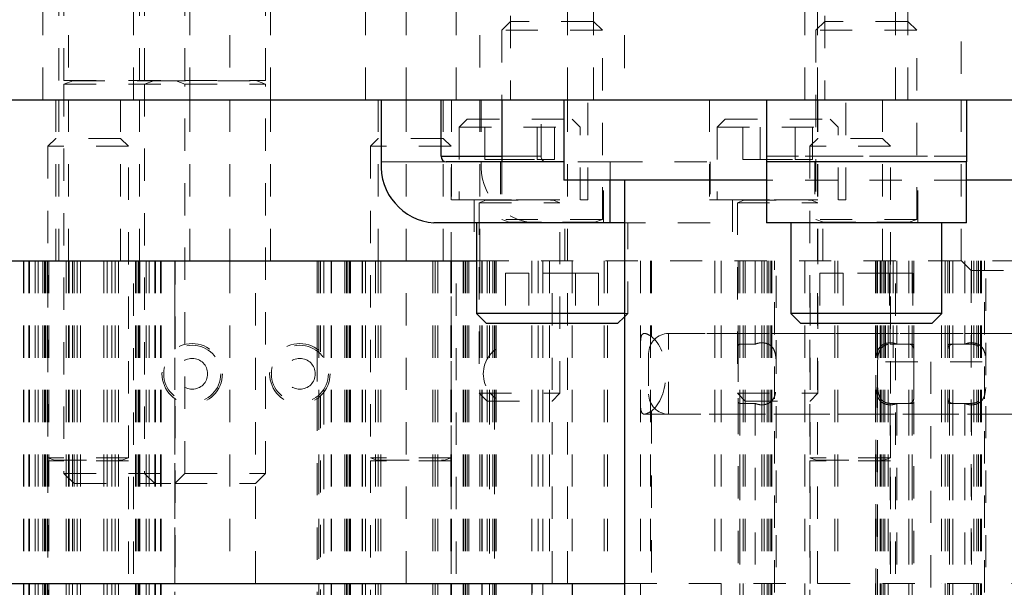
# Model space of a CAD drawing. Header units: inches. Extents: x 1802 to 2468, y -208 to -72.
# Tile 443 of 595: x 2186.51 to 2189.56, y -113.41 to -111.65. Entities that reach past the tile are written whole.
import ezdxf

# ---------------------------------------------------------------- set-up
doc = ezdxf.new("R2010")
doc.units = ezdxf.units.IN
doc.header["$LTSCALE"] = 0.5
doc.header["$MEASUREMENT"] = 0
doc.linetypes.add('HIDDEN', pattern=[0.225, 0.15, -0.075])
for name, color, linetype in [('DST-M-S', 53, 'Continuous'), ('PAD-M-S', 135, 'Continuous'), ('PBU-M-S', 8, 'Continuous'), ('PUN-M-S', 8, 'Continuous'), ('SVF-M-S', 8, 'Continuous')]:
    doc.layers.add(name, color=color, linetype=linetype)

msp = doc.modelspace()

# ---------------------------------------------------------------- linework, layer by layer
at = {"layer": 'DST-M-S', "linetype": 'HIDDEN', "lineweight": 18}
for p, q in [((2186.65682, -109.90203), (2186.65682, -111.90203)), ((2187.15682, -109.90203), (2187.15682, -111.90203)), ((2187.70372, -111.90203), (2187.70372, -109.90203)), ((2187.93182, -109.90203), (2187.93182, -111.90203)), ((2188.20372, -111.90203), (2188.20372, -109.90203)), ((2188.38027, -109.90203), (2188.38027, -111.90203)), ((2188.97872, -111.90203), (2188.97872, -109.90203)), ((2186.62727, -110.34203), (2186.62727, -111.90203)), ((2186.87727, -110.34203), (2186.87727, -111.90203)), ((2187.03327, -111.90203), (2187.03327, -110.34203)), ((2187.28327, -111.90203), (2187.28327, -110.34203)), ((2188.38027, -110.5039), (2188.38027, -111.90203)), ((2188.02749, -110.84203), (2188.02749, -111.90203)), ((2188.28449, -111.90203), (2188.28449, -110.84203)), ((2189.00177, -110.84203), (2189.00177, -111.90203)), ((2189.25877, -111.90203), (2189.25877, -110.84203)), ((2189.42402, -111.32203), (2189.42402, -111.90203)), ((2186.57714, -111.40203), (2186.57714, -111.90203)), ((2186.85839, -111.90203), (2186.85839, -111.40203)), ((2187.57714, -111.40203), (2187.57714, -111.90203)), ((2187.85839, -111.90203), (2187.85839, -111.40203)), ((2188.93964, -111.40203), (2188.93964, -111.90203)), ((2189.22089, -111.90203), (2189.22089, -111.40203)), ((2188.02749, -111.65903), (2187.99974, -111.68678)), ((2188.31224, -111.68678), (2187.99974, -111.68678)), ((2187.99974, -111.68678), (2187.99974, -111.90203)), ((2188.28449, -111.65903), (2188.02749, -111.65903)), ((2188.31224, -111.68678), (2188.28449, -111.65903)), ((2188.31224, -112.27354), (2188.31224, -111.68678)), ((2189.00177, -111.65903), (2188.97402, -111.68678)), ((2189.28652, -111.68678), (2188.97402, -111.68678)), ((2188.97402, -111.68678), (2188.97402, -112.27354)), ((2189.25877, -111.65903), (2189.00177, -111.65903)), ((2189.28652, -111.68678), (2189.25877, -111.65903)), ((2189.28652, -112.27354), (2189.28652, -111.68678)), ((2187.936, -111.90203), (2187.936, -112.09503)), ((2188.12219, -112.07753), (2188.12219, -111.90203)), ((2188.12219, -112.07753), (2187.81219, -112.07753)), ((2187.99974, -112.07753), (2188.12219, -112.07753)), ((2188.82027, -112.07753), (2189.44027, -112.07753)), ((2189.44027, -112.07753), (2188.82027, -112.07753)), ((2187.626, -112.09503), (2187.82735, -112.09503)), ((2187.82735, -112.09503), (2187.626, -112.09503)), ((2187.99649, -112.09503), (2187.99649, -112.28403)), ((2187.99974, -112.09503), (2187.99974, -112.27354)), ((2188.33589, -112.09503), (2188.19277, -112.09503)), ((2188.31549, -112.28403), (2188.31549, -112.09503)), ((2188.33589, -112.15203), (2188.33589, -112.09503)), ((2188.33589, -112.09503), (2188.64589, -112.09503)), ((2188.64589, -112.09503), (2188.64589, -112.28403)), ((2188.82027, -112.09503), (2189.44027, -112.09503)), ((2188.97077, -112.09503), (2188.97077, -112.28403)), ((2189.28977, -112.28403), (2189.28977, -112.09503)), ((2189.44027, -112.15203), (2188.82027, -112.15203)), ((2188.31224, -112.27354), (2187.99974, -112.27354)), ((2187.99974, -112.27354), (2188.02329, -112.28211)), ((2188.31224, -112.28364), (2187.99974, -112.28364)), ((2187.99974, -112.28364), (2187.99974, -112.28403)), ((2188.02329, -112.28211), (2188.28687, -112.28211)), ((2188.28868, -112.28211), (2188.0251, -112.28211)), ((2188.28868, -112.28211), (2188.31224, -112.27354)), ((2188.31224, -112.28403), (2188.31224, -112.28364)), ((2188.64589, -112.28403), (2188.38027, -112.28403)), ((2188.39036, -112.56528), (2188.39036, -112.28403)), ((2189.28652, -112.27354), (2188.97402, -112.27354)), ((2188.97402, -112.27354), (2188.99757, -112.28211)), ((2189.28652, -112.28364), (2188.97402, -112.28364)), ((2188.97402, -112.28364), (2188.97402, -112.28403)), ((2188.99757, -112.28211), (2189.26115, -112.28211)), ((2189.26296, -112.28211), (2188.99938, -112.28211)), ((2189.26296, -112.28211), (2189.28652, -112.27354)), ((2189.28652, -112.28403), (2189.28652, -112.28364)), ((2188.08382, -112.44028), (2188.01165, -112.44028)), ((2188.01165, -112.44028), (2188.01165, -112.59653)), ((2188.08382, -112.44028), (2188.08382, -112.59653)), ((2188.22816, -112.44028), (2188.08382, -112.44028)), ((2188.22816, -112.44028), (2188.22816, -112.59653)), ((2188.30033, -112.44028), (2188.22816, -112.44028)), ((2188.30033, -112.44028), (2188.30033, -112.59653)), ((2189.0581, -112.44028), (2188.98593, -112.44028)), ((2188.98593, -112.44028), (2188.98593, -112.59653)), ((2189.0581, -112.44028), (2189.0581, -112.59653)), ((2189.20244, -112.44028), (2189.0581, -112.44028)), ((2189.20244, -112.44028), (2189.20244, -112.59653)), ((2189.2746, -112.44028), (2189.20244, -112.44028)), ((2189.2746, -112.44028), (2189.2746, -112.59653)), ((2188.39036, -112.56528), (2188.38027, -112.56528)), ((2188.38027, -112.57538), (2188.39036, -112.56528))]:
    msp.add_line(p, q, dxfattribs=at)
at = {"layer": 'DST-M-S', "linetype": 'Continuous', "lineweight": 25}
for p, q in [((2184.90027, -111.90203), (2192.88027, -111.90203)), ((2187.626, -111.90203), (2187.626, -112.09503)), ((2187.81219, -112.07753), (2187.81219, -111.90203)), ((2187.99974, -111.90203), (2187.99974, -112.09503)), ((2188.19277, -111.90203), (2188.19277, -112.15203)), ((2188.82027, -111.90203), (2188.82027, -112.09503)), ((2189.44027, -111.90203), (2189.44027, -112.09503)), ((2187.81219, -112.07753), (2187.99974, -112.07753)), ((2188.19277, -112.09503), (2187.82735, -112.09503)), ((2188.82027, -112.09503), (2188.82027, -112.28403)), ((2189.44027, -112.09503), (2188.82027, -112.09503)), ((2189.44027, -112.28403), (2189.44027, -112.09503)), ((2188.82027, -112.15203), (2188.19277, -112.15203)), ((2188.33589, -112.28403), (2188.33589, -112.15203)), ((2188.38027, -112.15203), (2188.38027, -117.64859)), ((2190.06777, -112.15203), (2189.44027, -112.15203)), ((2188.33589, -112.28403), (2187.78968, -112.28403)), ((2187.92161, -112.28403), (2187.92161, -112.56528)), ((2188.38027, -112.28403), (2188.33589, -112.28403)), ((2189.44027, -112.28403), (2188.82027, -112.28403)), ((2188.89589, -112.28403), (2188.89589, -112.56528)), ((2189.36464, -112.56528), (2189.36464, -112.28403)), ((2187.92161, -112.56528), (2187.95286, -112.59653)), ((2188.38027, -112.56528), (2187.92161, -112.56528)), ((2188.89589, -112.56528), (2188.92714, -112.59653)), ((2189.36464, -112.56528), (2188.89589, -112.56528)), ((2189.33339, -112.59653), (2189.36464, -112.56528)), ((2188.35911, -112.59653), (2187.95286, -112.59653)), ((2188.35911, -112.59653), (2188.38027, -112.57538)), ((2189.33339, -112.59653), (2188.92714, -112.59653))]:
    msp.add_line(p, q, dxfattribs=at)
for centre, radius in [((2187.82861, -112.07863), 0.01645), ((2187.80332, -112.10685), 0.17771)]:
    msp.add_arc(centre, radius, 176.18874, 265.59805, dxfattribs=at)
at = {"layer": 'DST-M-S', "linetype": 'HIDDEN', "lineweight": 18}
for centre, radius, start, end in [((2188.13861, -112.07863), 0.01645, 176.18874, 265.59805), ((2188.11332, -112.10685), 0.17771, 176.18874, 265.59805), ((2188.02302, -112.28285), 0.000787, 270, 70), ((2188.28895, -112.28285), 0.000787, 110, 270), ((2188.9973, -112.28285), 0.000787, 270, 70), ((2189.26323, -112.28285), 0.000787, 110, 270)]:
    msp.add_arc(centre, radius, start, end, dxfattribs=at)
at = {"layer": 'PAD-M-S', "linetype": 'Continuous', "lineweight": 25}
for p, q in [((2180.33892, -112.40203), (2187.92161, -112.40203)), ((2179.88027, -113.40203), (2188.38027, -113.40203)), ((2188.09277, -113.40203), (2188.09277, -113.43236)), ((2188.21777, -113.40203), (2188.21777, -114.15203))]:
    msp.add_line(p, q, dxfattribs=at)
at = {"layer": 'PAD-M-S', "linetype": 'HIDDEN', "lineweight": 18}
for p, q in [((2186.51818, -112.40203), (2186.51818, -114.15203)), ((2186.51818, -112.40203), (2186.51818, -114.15203)), ((2186.51818, -112.40203), (2186.51818, -114.15203)), ((2186.51818, -112.40203), (2186.51818, -114.15203)), ((2186.53599, -112.40203), (2186.53599, -114.15203)), ((2186.53599, -112.40203), (2186.53599, -114.15203)), ((2186.53599, -112.40203), (2186.53599, -114.15203)), ((2186.53599, -112.40203), (2186.53599, -114.15203)), ((2186.55358, -112.40203), (2186.55358, -114.15203)), ((2186.55358, -112.40203), (2186.55358, -114.15203)), ((2186.55358, -112.40203), (2186.55358, -114.15203)), ((2186.55358, -112.40203), (2186.55358, -114.15203)), ((2186.57727, -112.40203), (2186.57727, -113.77203)), ((2186.58316, -112.40203), (2186.58316, -114.15203)), ((2186.58316, -112.40203), (2186.58316, -114.15203)), ((2186.58316, -112.40203), (2186.58316, -114.15203)), ((2186.58316, -112.40203), (2186.58316, -114.15203)), ((2186.58666, -112.40203), (2186.58666, -114.15203)), ((2186.58666, -112.40203), (2186.58666, -114.15203)), ((2186.58666, -112.40203), (2186.58666, -114.15203)), ((2186.58666, -112.40203), (2186.58666, -114.15203)), ((2186.59164, -112.40203), (2186.59164, -114.15203)), ((2186.59164, -112.40203), (2186.59164, -114.15203)), ((2186.59164, -112.40203), (2186.59164, -114.15203)), ((2186.59164, -112.40203), (2186.59164, -114.15203)), ((2186.65682, -112.40203), (2186.65682, -113.40203)), ((2186.65916, -112.40203), (2186.65916, -114.15203)), ((2186.65916, -112.40203), (2186.65916, -114.15203)), ((2186.65916, -112.40203), (2186.65916, -114.15203)), ((2186.65916, -112.40203), (2186.65916, -114.15203)), ((2186.66916, -112.40203), (2186.66916, -114.15203)), ((2186.67402, -112.40203), (2186.67402, -113.40203)), ((2186.69416, -112.40203), (2186.69416, -114.15203)), ((2186.69416, -112.40203), (2186.69416, -114.15203)), ((2186.69416, -112.40203), (2186.69416, -114.15203)), ((2186.69416, -112.40203), (2186.69416, -114.15203)), ((2186.76637, -112.40203), (2186.76637, -114.15203)), ((2186.76637, -112.40203), (2186.76637, -114.15203)), ((2186.76637, -112.40203), (2186.76637, -114.15203)), ((2186.76637, -112.40203), (2186.76637, -114.15203)), ((2186.79137, -112.40203), (2186.79137, -114.15203)), ((2186.80137, -112.40203), (2186.80137, -114.15203)), ((2186.80137, -112.40203), (2186.80137, -114.15203)), ((2186.80137, -112.40203), (2186.80137, -114.15203)), ((2186.80137, -112.40203), (2186.80137, -114.15203)), ((2186.85827, -113.77203), (2186.85827, -112.40203)), ((2186.86889, -112.40203), (2186.86889, -114.15203)), ((2186.86889, -112.40203), (2186.86889, -114.15203)), ((2186.86889, -112.40203), (2186.86889, -114.15203)), ((2186.86889, -112.40203), (2186.86889, -114.15203)), ((2186.87387, -112.40203), (2186.87387, -114.15203)), ((2186.87387, -112.40203), (2186.87387, -114.15203)), ((2186.87387, -112.40203), (2186.87387, -114.15203)), ((2186.87387, -112.40203), (2186.87387, -114.15203)), ((2186.87738, -112.40203), (2186.87738, -114.15203)), ((2186.87738, -112.40203), (2186.87738, -114.15203)), ((2186.87738, -112.40203), (2186.87738, -114.15203)), ((2186.87738, -112.40203), (2186.87738, -114.15203)), ((2186.90695, -112.40203), (2186.90695, -114.15203)), ((2186.90695, -112.40203), (2186.90695, -114.15203)), ((2186.90695, -112.40203), (2186.90695, -114.15203)), ((2186.90695, -112.40203), (2186.90695, -114.15203)), ((2186.92402, -112.40203), (2186.92402, -113.40203)), ((2186.92454, -112.40203), (2186.92454, -114.15203)), ((2186.92454, -112.40203), (2186.92454, -114.15203)), ((2186.92454, -112.40203), (2186.92454, -114.15203)), ((2186.92454, -112.40203), (2186.92454, -114.15203)), ((2186.94235, -112.40203), (2186.94235, -114.15203)), ((2186.94235, -112.40203), (2186.94235, -114.15203)), ((2186.94235, -112.40203), (2186.94235, -114.15203)), ((2186.94235, -112.40203), (2186.94235, -114.15203)), ((2186.98652, -113.40203), (2186.98652, -112.40203)), ((2186.98773, -112.67459), (2186.98773, -112.40203)), ((2187.15682, -112.40203), (2187.15682, -113.40203)), ((2187.23652, -113.40203), (2187.23652, -112.40203)), ((2187.4281, -112.40203), (2187.4281, -112.6754)), ((2187.43241, -112.40203), (2187.43241, -112.67862)), ((2187.43264, -112.40203), (2187.43264, -112.6788)), ((2187.4381, -112.40203), (2187.4381, -112.68353)), ((2187.4381, -112.40203), (2187.4381, -112.68353)), ((2187.47261, -112.40203), (2187.47261, -114.15203)), ((2187.47261, -112.40203), (2187.47261, -114.15203)), ((2187.5181, -112.40203), (2187.5181, -114.15203)), ((2187.5231, -112.40203), (2187.5231, -114.15203)), ((2187.53058, -112.40203), (2187.53058, -114.15203)), ((2187.53058, -112.40203), (2187.53058, -114.15203)), ((2187.5669, -112.40203), (2187.5669, -114.15203)), ((2187.5669, -112.40203), (2187.5669, -114.15203)), ((2187.57727, -112.40203), (2187.57727, -113.77203)), ((2187.60864, -112.40203), (2187.60864, -114.15203)), ((2187.60864, -112.40203), (2187.60864, -114.15203)), ((2187.62476, -112.40203), (2187.62476, -114.15203)), ((2187.62476, -112.40203), (2187.62476, -114.15203)), ((2187.70372, -113.40203), (2187.70372, -112.40203)), ((2187.78578, -112.40203), (2187.78578, -114.15203)), ((2187.78578, -112.40203), (2187.78578, -114.15203)), ((2187.80189, -112.40203), (2187.80189, -114.15203)), ((2187.80189, -112.40203), (2187.80189, -114.15203)), ((2187.84364, -112.40203), (2187.84364, -114.15203)), ((2187.84364, -112.40203), (2187.84364, -114.15203)), ((2187.85827, -113.77203), (2187.85827, -112.40203)), ((2187.87995, -112.40203), (2187.87995, -114.15203)), ((2187.87995, -112.40203), (2187.87995, -114.15203)), ((2187.88743, -112.40203), (2187.88743, -114.15203)), ((2187.89243, -112.40203), (2187.89243, -114.15203)), ((2187.92161, -112.40203), (2190.33892, -112.40203)), ((2187.93182, -112.40203), (2187.93182, -113.40203)), ((2187.93792, -112.40203), (2187.93792, -114.15203)), ((2187.93792, -112.40203), (2187.93792, -114.15203)), ((2187.95477, -112.40203), (2187.95477, -113.40203)), ((2187.97243, -112.40203), (2187.97243, -114.15203)), ((2187.97243, -112.40203), (2187.97243, -114.15203)), ((2187.97789, -112.40203), (2187.97789, -114.15203)), ((2187.97812, -112.40203), (2187.97812, -114.15203)), ((2187.98243, -112.40203), (2187.98243, -114.15203)), ((2188.09277, -112.40203), (2188.09277, -114.15203)), ((2188.09277, -112.40203), (2188.09277, -113.40203)), ((2188.11277, -112.40203), (2188.11277, -113.40203)), ((2188.11277, -112.40203), (2188.11277, -113.40203)), ((2188.12777, -112.40203), (2188.12777, -114.15203)), ((2188.12777, -112.40203), (2188.12777, -114.15203)), ((2188.14777, -112.40203), (2188.14777, -113.40203)), ((2188.14777, -112.40203), (2188.14777, -113.40203)), ((2188.15577, -113.40203), (2188.15577, -112.40203)), ((2188.20372, -113.40203), (2188.20372, -112.40203)), ((2188.21777, -112.40203), (2188.21777, -113.40203)), ((2188.31727, -112.40203), (2188.31727, -113.40203)), ((2188.32727, -112.40203), (2188.32727, -113.40203)), ((2188.32727, -112.40203), (2188.32727, -113.40203)), ((2188.43027, -112.40203), (2188.43027, -113.40203)), ((2188.46108, -112.40203), (2188.46108, -113.40203)), ((2188.46376, -112.40203), (2188.46376, -112.63636)), ((2188.66027, -112.40203), (2188.66027, -113.40203)), ((2188.68027, -112.40203), (2188.68027, -114.15203)), ((2188.7331, -112.40203), (2188.7331, -112.66516)), ((2188.7381, -112.40203), (2188.7381, -112.66027)), ((2188.7381, -112.40203), (2188.7381, -114.15203)), ((2188.75477, -112.40203), (2188.75477, -113.40203)), ((2188.78536, -112.40203), (2188.78536, -112.66027)), ((2188.8231, -112.40203), (2188.8231, -114.15203)), ((2188.83725, -112.40203), (2188.83725, -114.15203)), ((2188.85098, -112.74777), (2188.85098, -112.40203)), ((2188.93977, -112.40203), (2188.93977, -113.77203)), ((2188.95577, -113.40203), (2188.95577, -112.40203)), ((2188.97872, -113.40203), (2188.97872, -112.40203)), ((2189.03227, -112.40203), (2189.03227, -113.40203)), ((2189.03227, -112.40203), (2189.03227, -113.40203)), ((2189.04227, -112.40203), (2189.04227, -113.40203)), ((2189.1581, -112.40203), (2189.1581, -114.15203)), ((2189.15956, -112.40203), (2189.15956, -112.7563)), ((2189.16387, -112.40203), (2189.16387, -113.40203)), ((2189.17328, -112.40203), (2189.17328, -114.15203)), ((2189.18743, -112.40203), (2189.18743, -114.15203)), ((2189.18977, -112.40203), (2189.18977, -112.71453)), ((2189.22077, -113.77203), (2189.22077, -112.40203)), ((2189.22517, -112.40203), (2189.22517, -112.66027)), ((2189.27243, -112.40203), (2189.27243, -112.66027)), ((2189.27243, -112.40203), (2189.27243, -114.15203)), ((2189.27743, -112.40203), (2189.27743, -112.66516)), ((2189.36306, -112.40203), (2189.36306, -113.40203)), ((2189.3746, -112.40203), (2189.3746, -114.15203)), ((2189.3831, -112.40203), (2189.3831, -114.15203)), ((2189.3881, -112.40203), (2189.3881, -114.15203)), ((2189.3881, -112.40203), (2189.3881, -112.66027)), ((2189.43536, -112.40203), (2189.43536, -112.66027)), ((2189.4731, -112.40203), (2189.4731, -114.15203)), ((2189.4781, -112.40203), (2189.4781, -114.15203)), ((2189.48725, -112.40203), (2189.48725, -114.15203)), ((2189.50098, -112.7563), (2189.50098, -112.40203)), ((2190.23027, -112.62703), (2188.44307, -112.62703)), ((2188.7381, -112.66027), (2188.78536, -112.66027)), ((2189.22517, -112.66027), (2189.27243, -112.66027)), ((2189.43536, -112.66027), (2189.3881, -112.66027)), ((2188.7331, -112.67688), (2188.7331, -112.66516)), ((2189.27743, -112.66516), (2189.27743, -112.8389)), ((2189.18977, -112.71453), (2190.47077, -112.71453)), ((2189.32967, -112.71453), (2189.32967, -113.40203)), ((2188.85098, -114.15203), (2188.85098, -112.74777)), ((2189.15956, -112.7563), (2189.15956, -114.15203)), ((2189.50098, -114.15203), (2189.50098, -112.7563)), ((2186.98773, -112.8295), (2186.98773, -112.82948)), ((2186.98773, -114.15203), (2186.98773, -112.8295)), ((2187.4281, -112.82867), (2187.4281, -114.15203)), ((2187.43241, -112.82544), (2187.43241, -114.15203)), ((2187.43264, -112.82526), (2187.43264, -114.15203)), ((2187.4381, -112.82054), (2187.4381, -114.15203)), ((2187.4381, -112.82054), (2187.4381, -114.15203)), ((2188.7331, -112.8389), (2188.7331, -112.82719)), ((2188.7331, -112.8389), (2188.7331, -114.15203)), ((2188.78536, -112.84379), (2188.7381, -112.84379)), ((2188.7381, -112.84379), (2188.7381, -114.15203)), ((2188.78536, -112.84379), (2188.78536, -114.15203)), ((2189.27243, -112.84379), (2189.22517, -112.84379)), ((2189.22517, -112.84379), (2189.22517, -114.15203)), ((2189.27243, -112.84379), (2189.27243, -114.15203)), ((2189.27743, -112.8389), (2189.27743, -114.15203)), ((2189.3881, -112.84379), (2189.43536, -112.84379)), ((2189.3881, -112.84379), (2189.3881, -114.15203)), ((2189.43536, -112.84379), (2189.43536, -114.15203)), ((2188.4433, -112.87703), (2190.23027, -112.87703)), ((2188.46376, -112.86771), (2188.46376, -114.15203)), ((2188.38027, -113.40203), (2189.88027, -113.40203)), ((2188.43027, -113.40203), (2188.43027, -114.15203))]:
    msp.add_line(p, q, dxfattribs=at)
for centre in [(2187.04037, -112.75203), (2187.3741, -112.75203)]:
    msp.add_circle(centre, 0.09375, dxfattribs=at)
msp.add_ellipse((2188.43641, -112.75203), major_axis=(0, 0.125), ratio=0.5773503, start_param=3.5302826, end_param=5.8944953, dxfattribs=at)
for points, knots in [([(2188.43027, -112.65406), (2188.43063, -112.64691), (2188.43137, -112.63259), (2188.43958, -112.6255), (2188.45137, -112.62821), (2188.46051, -112.63422), (2188.46376, -112.63636)], [0, 0, 0, 0, 0.28223228, 0.56466931, 0.84524965, 1, 1, 1, 1]), ([(2188.7331, -112.66516), (2188.7332, -112.66438), (2188.73336, -112.66308), (2188.7345, -112.66159), (2188.73576, -112.66074), (2188.737, -112.66033), (2188.73778, -112.66029), (2188.7381, -112.66027)], [0, 0, 0, 0, 0.3441265, 0.575283, 0.7531065, 0.8976817, 1, 1, 1, 1]), ([(2188.78536, -112.66027), (2188.78887, -112.65893), (2188.7959, -112.65624), (2188.80813, -112.65552), (2188.81984, -112.65726), (2188.83024, -112.66163), (2188.83982, -112.66963), (2188.84774, -112.68451), (2188.85125, -112.71087), (2188.85081, -112.74756), (2188.85128, -112.78552), (2188.84911, -112.81388), (2188.84221, -112.83124), (2188.83279, -112.84098), (2188.82136, -112.84647), (2188.80894, -112.84855), (2188.79616, -112.84789), (2188.78902, -112.84518), (2188.78536, -112.84379)], [0, 0, 0, 0, 0.0392846, 0.0786478, 0.1168116, 0.1553399, 0.1969316, 0.2592935, 0.3527787, 0.4852825, 0.6191935, 0.7209063, 0.7854417, 0.8358137, 0.878006, 0.9203455, 0.9591543, 1, 1, 1, 1]), ([(2189.22517, -112.84379), (2189.22166, -112.84514), (2189.21463, -112.84782), (2189.2024, -112.84855), (2189.19069, -112.8468), (2189.18029, -112.84244), (2189.17072, -112.83444), (2189.1628, -112.81956), (2189.15928, -112.7932), (2189.15972, -112.7565), (2189.15926, -112.71855), (2189.16142, -112.69018), (2189.16833, -112.67283), (2189.17775, -112.66309), (2189.18918, -112.6576), (2189.2016, -112.65551), (2189.21437, -112.65618), (2189.22151, -112.65888), (2189.22517, -112.66027)], [0, 0, 0, 0, 0.0392846, 0.0786478, 0.1168116, 0.1553399, 0.1969316, 0.2592935, 0.3527787, 0.4852825, 0.6191935, 0.7209063, 0.7854417, 0.8358137, 0.878006, 0.9203455, 0.9591543, 1, 1, 1, 1]), ([(2189.27243, -112.66027), (2189.27289, -112.66031), (2189.27379, -112.66037), (2189.27512, -112.66093), (2189.27638, -112.66193), (2189.27727, -112.66341), (2189.27738, -112.66459), (2189.27743, -112.66516)], [0, 0, 0, 0, 0.1431984, 0.2858285, 0.4801486, 0.745023, 1, 1, 1, 1]), ([(2189.3881, -112.66027), (2189.38765, -112.66031), (2189.38674, -112.66037), (2189.38541, -112.66093), (2189.38416, -112.66193), (2189.38327, -112.66341), (2189.38316, -112.66459), (2189.3831, -112.66516)], [0, 0, 0, 0, 0.1431984, 0.2858285, 0.4801486, 0.745023, 1, 1, 1, 1]), ([(2189.43536, -112.84379), (2189.43887, -112.84514), (2189.4459, -112.84782), (2189.45813, -112.84855), (2189.46984, -112.8468), (2189.48024, -112.84244), (2189.48982, -112.83444), (2189.49774, -112.81956), (2189.50125, -112.7932), (2189.50081, -112.7565), (2189.50128, -112.71855), (2189.49911, -112.69018), (2189.49221, -112.67283), (2189.48279, -112.66309), (2189.47136, -112.6576), (2189.45894, -112.65551), (2189.44616, -112.65618), (2189.43902, -112.65888), (2189.43536, -112.66027)], [0, 0, 0, 0, 0.0392846, 0.0786478, 0.1168116, 0.1553399, 0.1969316, 0.2592935, 0.3527787, 0.4852825, 0.6191935, 0.7209063, 0.7854417, 0.8358137, 0.878006, 0.9203455, 0.9591543, 1, 1, 1, 1]), ([(2188.7381, -112.84379), (2188.73765, -112.84376), (2188.73674, -112.84369), (2188.73541, -112.84314), (2188.73416, -112.84214), (2188.73327, -112.84065), (2188.73316, -112.83948), (2188.7331, -112.8389)], [0, 0, 0, 0, 0.1431984, 0.2858285, 0.4801486, 0.745023, 1, 1, 1, 1]), ([(2189.27743, -112.8389), (2189.27734, -112.83968), (2189.27718, -112.84099), (2189.27603, -112.84247), (2189.27477, -112.84332), (2189.27354, -112.84373), (2189.27276, -112.84378), (2189.27243, -112.84379)], [0, 0, 0, 0, 0.3441265, 0.575283, 0.7531065, 0.8976817, 1, 1, 1, 1]), ([(2189.3831, -112.8389), (2189.3832, -112.83968), (2189.38336, -112.84099), (2189.3845, -112.84247), (2189.38576, -112.84332), (2189.387, -112.84373), (2189.38778, -112.84378), (2189.3881, -112.84379)], [0, 0, 0, 0, 0.3441265, 0.575283, 0.7531065, 0.8976817, 1, 1, 1, 1]), ([(2188.46376, -112.86771), (2188.45723, -112.87164), (2188.44414, -112.87952), (2188.4332, -112.87489), (2188.43041, -112.86189), (2188.43029, -112.85198), (2188.43027, -112.85001)], [0, 0, 0, 0, 0.3194933, 0.6405741, 0.9285836, 1, 1, 1, 1])]:
    msp.add_open_spline(points, degree=3, knots=knots, dxfattribs=at)
at = {"layer": 'PBU-M-S', "linetype": 'HIDDEN', "lineweight": 18}
for p, q in [((2186.61727, -111.90203), (2186.61727, -112.40203)), ((2186.62727, -111.90203), (2186.62727, -112.40203)), ((2186.65682, -111.90203), (2186.65682, -112.40203)), ((2186.81827, -112.40203), (2186.81827, -111.90203)), ((2186.87727, -111.90203), (2186.87727, -112.40203)), ((2187.03327, -112.40203), (2187.03327, -111.90203)), ((2187.15682, -111.90203), (2187.15682, -112.40203)), ((2187.28327, -112.40203), (2187.28327, -111.90203)), ((2187.61727, -111.90203), (2187.61727, -112.40203)), ((2187.70372, -112.40203), (2187.70372, -111.90203)), ((2187.81827, -112.40203), (2187.81827, -111.90203)), ((2187.84427, -111.90203), (2187.84427, -112.21203)), ((2187.93182, -111.90203), (2187.93182, -112.40203)), ((2188.20372, -112.40203), (2188.20372, -111.90203)), ((2188.26627, -112.21203), (2188.26627, -111.90203)), ((2188.64427, -111.90203), (2188.64427, -112.21203)), ((2188.97872, -112.40203), (2188.97872, -111.90203)), ((2188.97977, -111.90203), (2188.97977, -112.40203)), ((2189.06627, -112.21203), (2189.06627, -111.90203)), ((2189.18077, -112.40203), (2189.18077, -111.90203)), ((2189.42402, -111.90203), (2189.42402, -112.40203)), ((2187.84427, -112.21203), (2188.26627, -112.21203)), ((2187.91477, -112.21203), (2187.91477, -112.40203)), ((2188.19577, -112.40203), (2188.19577, -112.21203)), ((2188.64427, -112.21203), (2189.06627, -112.21203)), ((2188.71477, -112.21203), (2188.71477, -112.40203)), ((2188.99577, -112.40203), (2188.99577, -112.21203)), ((2187.92161, -112.40203), (2190.33892, -112.40203))]:
    msp.add_line(p, q, dxfattribs=at)
at = {"layer": 'PBU-M-S', "linetype": 'Continuous', "lineweight": 25}
msp.add_line((2180.33892, -112.40203), (2187.92161, -112.40203), dxfattribs=at)
at = {"layer": 'PUN-M-S', "linetype": 'HIDDEN', "lineweight": 18}
for p, q in [((2186.51684, -112.40203), (2186.51684, -115.02703)), ((2186.51684, -112.40203), (2186.51684, -115.02703)), ((2186.51684, -112.40203), (2186.51684, -114.15203)), ((2186.51684, -112.40203), (2186.51684, -114.15203)), ((2186.53427, -112.40203), (2186.53427, -115.02703)), ((2186.53427, -112.40203), (2186.53427, -115.02703)), ((2186.53427, -112.40203), (2186.53427, -114.15203)), ((2186.53427, -112.40203), (2186.53427, -114.15203)), ((2186.56275, -112.40203), (2186.56275, -115.02703)), ((2186.56275, -112.40203), (2186.56275, -115.02703)), ((2186.56275, -112.40203), (2186.56275, -114.15203)), ((2186.56275, -112.40203), (2186.56275, -114.15203)), ((2186.58236, -112.40203), (2186.58236, -115.02703)), ((2186.58236, -112.40203), (2186.58236, -115.02703)), ((2186.58236, -112.40203), (2186.58236, -114.15203)), ((2186.58236, -112.40203), (2186.58236, -114.15203)), ((2186.58626, -112.40203), (2186.58626, -115.02703)), ((2186.58626, -112.40203), (2186.58626, -115.02703)), ((2186.58626, -112.40203), (2186.58626, -114.15203)), ((2186.58626, -112.40203), (2186.58626, -114.15203)), ((2186.59622, -112.40203), (2186.59622, -115.02703)), ((2186.59622, -112.40203), (2186.59622, -115.02703)), ((2186.59622, -112.40203), (2186.59622, -114.15203)), ((2186.59622, -112.40203), (2186.59622, -114.15203)), ((2186.64916, -112.40203), (2186.64916, -115.02703)), ((2186.64916, -112.40203), (2186.64916, -115.02703)), ((2186.64916, -112.40203), (2186.64916, -114.15203)), ((2186.64916, -112.40203), (2186.64916, -114.15203)), ((2186.68416, -112.40203), (2186.68416, -113.90203)), ((2186.68416, -113.90203), (2186.68416, -112.40203)), ((2186.68416, -112.40203), (2186.68416, -113.90203)), ((2186.68416, -113.90203), (2186.68416, -112.40203)), ((2186.77637, -113.90203), (2186.77637, -112.40203)), ((2186.77637, -112.40203), (2186.77637, -113.90203)), ((2186.77637, -113.90203), (2186.77637, -112.40203)), ((2186.77637, -112.40203), (2186.77637, -113.90203)), ((2186.81137, -112.40203), (2186.81137, -115.02703)), ((2186.81137, -112.40203), (2186.81137, -115.02703)), ((2186.81137, -112.40203), (2186.81137, -114.15203)), ((2186.81137, -112.40203), (2186.81137, -114.15203)), ((2186.86431, -112.40203), (2186.86431, -115.02703)), ((2186.86431, -112.40203), (2186.86431, -115.02703)), ((2186.86431, -112.40203), (2186.86431, -114.15203)), ((2186.86431, -112.40203), (2186.86431, -114.15203)), ((2186.87427, -112.40203), (2186.87427, -115.02703)), ((2186.87427, -112.40203), (2186.87427, -115.02703)), ((2186.87427, -112.40203), (2186.87427, -114.15203)), ((2186.87427, -112.40203), (2186.87427, -114.15203)), ((2186.87818, -112.40203), (2186.87818, -115.02703)), ((2186.87818, -112.40203), (2186.87818, -115.02703)), ((2186.87818, -112.40203), (2186.87818, -114.15203)), ((2186.87818, -112.40203), (2186.87818, -114.15203)), ((2186.89779, -112.40203), (2186.89779, -115.02703)), ((2186.89779, -112.40203), (2186.89779, -115.02703)), ((2186.89779, -112.40203), (2186.89779, -114.15203)), ((2186.89779, -112.40203), (2186.89779, -114.15203)), ((2186.92627, -112.40203), (2186.92627, -115.02703)), ((2186.92627, -112.40203), (2186.92627, -115.02703)), ((2186.92627, -112.40203), (2186.92627, -114.15203)), ((2186.92627, -112.40203), (2186.92627, -114.15203)), ((2186.94369, -112.40203), (2186.94369, -115.02703)), ((2186.94369, -112.40203), (2186.94369, -115.02703)), ((2186.94369, -112.40203), (2186.94369, -114.15203)), ((2186.94369, -112.40203), (2186.94369, -114.15203)), ((2186.98637, -112.40203), (2186.98637, -112.6754)), ((2186.98637, -112.40203), (2186.98637, -112.6754)), ((2187.43264, -112.40203), (2187.43264, -115.02703)), ((2187.43264, -112.40203), (2187.43264, -112.6788)), ((2187.43264, -112.40203), (2187.43264, -112.6788)), ((2187.43264, -112.40203), (2187.43264, -115.02703)), ((2187.4481, -112.40203), (2187.4481, -115.02703)), ((2187.4481, -112.40203), (2187.4481, -112.69447)), ((2187.4481, -112.40203), (2187.4481, -112.69447)), ((2187.4481, -112.40203), (2187.4481, -115.02703)), ((2187.4709, -112.40203), (2187.4709, -115.02703)), ((2187.4709, -112.40203), (2187.4709, -115.02703)), ((2187.4709, -112.40203), (2187.4709, -114.15203)), ((2187.4709, -112.40203), (2187.4709, -114.15203)), ((2187.5131, -112.40203), (2187.5131, -115.02703)), ((2187.5131, -112.40203), (2187.5131, -115.02703)), ((2187.5131, -112.40203), (2187.5131, -115.02703)), ((2187.5131, -112.40203), (2187.5131, -115.02703)), ((2187.5281, -112.40203), (2187.5281, -115.02703)), ((2187.5281, -112.40203), (2187.5281, -115.02703)), ((2187.53035, -112.40203), (2187.53035, -115.02703)), ((2187.53035, -112.40203), (2187.53035, -115.02703)), ((2187.53035, -112.40203), (2187.53035, -115.02703)), ((2187.53035, -112.40203), (2187.53035, -115.02703)), ((2187.56861, -112.40203), (2187.56861, -115.02703)), ((2187.56861, -112.40203), (2187.56861, -115.02703)), ((2187.56861, -112.40203), (2187.56861, -115.02703)), ((2187.56861, -112.40203), (2187.56861, -115.02703)), ((2187.6167, -112.40203), (2187.6167, -115.02703)), ((2187.6167, -112.40203), (2187.6167, -115.02703)), ((2187.6167, -112.40203), (2187.6167, -115.02703)), ((2187.6167, -112.40203), (2187.6167, -115.02703)), ((2187.6167, -112.40203), (2187.6167, -115.02703)), ((2187.6167, -112.40203), (2187.6167, -115.02703)), ((2187.6167, -112.40203), (2187.6167, -114.15203)), ((2187.6167, -112.40203), (2187.6167, -114.15203)), ((2187.79383, -112.40203), (2187.79383, -115.02703)), ((2187.79383, -112.40203), (2187.79383, -115.02703)), ((2187.79383, -112.40203), (2187.79383, -115.02703)), ((2187.79383, -112.40203), (2187.79383, -115.02703)), ((2187.79383, -112.40203), (2187.79383, -115.02703)), ((2187.79383, -112.40203), (2187.79383, -115.02703)), ((2187.79383, -112.40203), (2187.79383, -114.15203)), ((2187.79383, -112.40203), (2187.79383, -114.15203)), ((2187.84192, -112.40203), (2187.84192, -115.02703)), ((2187.84192, -112.40203), (2187.84192, -115.02703)), ((2187.84192, -112.40203), (2187.84192, -115.02703)), ((2187.84192, -112.40203), (2187.84192, -115.02703)), ((2187.88018, -112.40203), (2187.88018, -115.02703)), ((2187.88018, -112.40203), (2187.88018, -115.02703)), ((2187.88018, -112.40203), (2187.88018, -115.02703)), ((2187.88018, -112.40203), (2187.88018, -115.02703)), ((2187.88243, -112.40203), (2187.88243, -115.02703)), ((2187.88243, -112.40203), (2187.88243, -115.02703)), ((2187.89743, -112.40203), (2187.89743, -115.02703)), ((2187.89743, -112.40203), (2187.89743, -115.02703)), ((2187.89743, -112.40203), (2187.89743, -115.02703)), ((2187.89743, -112.40203), (2187.89743, -115.02703)), ((2187.93963, -112.40203), (2187.93963, -115.02703)), ((2187.93963, -112.40203), (2187.93963, -115.02703)), ((2187.93963, -112.40203), (2187.93963, -114.15203)), ((2187.93963, -112.40203), (2187.93963, -114.15203)), ((2187.96243, -112.40203), (2187.96243, -112.69447)), ((2187.96243, -112.40203), (2187.96243, -115.02703)), ((2187.96243, -112.40203), (2187.96243, -115.02703)), ((2187.96243, -112.40203), (2187.96243, -112.69447)), ((2187.97789, -112.40203), (2187.97789, -112.6788)), ((2187.97789, -112.40203), (2187.97789, -112.6788)), ((2187.97789, -112.40203), (2187.97789, -114.15203)), ((2187.97789, -112.40203), (2187.97789, -114.15203)), ((2188.7481, -112.40203), (2188.7481, -115.02703)), ((2188.7481, -112.40203), (2188.7481, -115.02703)), ((2188.80598, -112.40203), (2188.80598, -115.02703)), ((2188.8131, -112.40203), (2188.8131, -115.02703)), ((2188.8281, -112.40203), (2188.8281, -115.0328)), ((2188.83406, -112.40203), (2188.83406, -115.03181)), ((2188.84598, -115.02982), (2188.84598, -112.40203)), ((2189.16456, -112.40203), (2189.16456, -112.74662)), ((2189.17647, -112.40203), (2189.17647, -115.03181)), ((2189.18243, -112.40203), (2189.18243, -115.0328)), ((2189.19743, -112.40203), (2189.19743, -115.02703)), ((2189.20456, -112.40203), (2189.20456, -112.66027)), ((2189.26243, -112.40203), (2189.26243, -112.66027)), ((2189.26243, -112.40203), (2189.26243, -115.02703)), ((2189.3981, -112.40203), (2189.3981, -115.02703)), ((2189.3981, -112.40203), (2189.3981, -112.66027)), ((2189.45598, -112.40203), (2189.45598, -112.66027)), ((2189.4631, -112.40203), (2189.4631, -115.02703)), ((2189.48406, -112.40203), (2189.48406, -115.03181)), ((2189.49598, -115.02982), (2189.49598, -112.40203)), ((2189.20456, -112.66027), (2189.26243, -112.66027)), ((2189.45598, -112.66027), (2189.3981, -112.66027)), ((2187.4281, -112.6754), (2187.4281, -112.82867)), ((2187.4281, -112.6754), (2187.43264, -112.6788)), ((2187.4281, -112.6754), (2187.43264, -112.6788)), ((2187.4281, -112.6754), (2187.4281, -112.82867)), ((2188.7331, -112.67688), (2188.7331, -112.82719)), ((2189.27743, -112.82719), (2189.27743, -112.67688)), ((2189.16456, -112.75745), (2189.16456, -112.74662)), ((2189.16456, -112.75745), (2189.16456, -115.02982)), ((2187.4481, -112.80959), (2187.4481, -115.02703)), ((2187.4481, -112.80959), (2187.4481, -115.02703)), ((2187.96243, -112.80959), (2187.96243, -115.02703)), ((2187.96243, -112.80959), (2187.96243, -115.02703)), ((2186.98637, -112.82867), (2186.98637, -114.15203)), ((2186.98637, -112.82867), (2186.98637, -114.15203)), ((2187.43264, -112.82526), (2187.4281, -112.82867)), ((2187.43264, -112.82526), (2187.4281, -112.82867)), ((2187.43264, -112.82526), (2187.43264, -114.15203)), ((2187.43264, -112.82526), (2187.43264, -114.15203)), ((2187.97789, -112.82526), (2187.97789, -115.02703)), ((2187.97789, -112.82526), (2187.97789, -115.02703)), ((2189.20456, -112.84379), (2189.20456, -115.02703)), ((2189.26243, -112.84379), (2189.20456, -112.84379)), ((2189.26243, -112.84379), (2189.26243, -115.02703)), ((2189.3981, -112.84379), (2189.3981, -115.02703)), ((2189.3981, -112.84379), (2189.45598, -112.84379)), ((2189.45598, -112.84379), (2189.45598, -115.02703))]:
    msp.add_line(p, q, dxfattribs=at)
for start, end in [(142.12325, 217.87675), (142.12325, 217.87675), (128.63839, 142.12325), (128.63839, 142.12325), (217.87675, 231.36161), (217.87675, 231.36161)]:
    msp.add_arc((2188.03643, -112.75203), 0.09375, start, end, dxfattribs=at)
for points, knots in [([(2189.16456, -112.74662), (2189.16454, -112.73726), (2189.16451, -112.71773), (2189.16612, -112.69366), (2189.17242, -112.67672), (2189.18077, -112.66734), (2189.19079, -112.66204), (2189.19911, -112.66037), (2189.20374, -112.66029), (2189.20456, -112.66027)], [0, 0, 0, 0, 0.2416858, 0.5039139, 0.6618208, 0.7831718, 0.8808126, 0.97891, 1, 1, 1, 1]), ([(2189.26243, -112.66027), (2189.26378, -112.66037), (2189.26648, -112.66057), (2189.2704, -112.66221), (2189.27411, -112.66524), (2189.27693, -112.67025), (2189.27726, -112.67454), (2189.27743, -112.67688)], [0, 0, 0, 0, 0.1355229, 0.2705676, 0.4509375, 0.7019874, 1, 1, 1, 1]), ([(2189.3981, -112.66027), (2189.39675, -112.66037), (2189.39406, -112.66057), (2189.39013, -112.66221), (2189.38642, -112.66524), (2189.3836, -112.67025), (2189.38328, -112.67454), (2189.3831, -112.67688)], [0, 0, 0, 0, 0.13552288, 0.27056758, 0.45093749, 0.70198743, 1, 1, 1, 1]), ([(2189.4781, -112.66693), (2189.47528, -112.66527), (2189.46964, -112.66192), (2189.46146, -112.66039), (2189.4569, -112.66029), (2189.45598, -112.66027)], [0, 0, 0, 0, 0.4423924, 0.8865663, 1, 1, 1, 1]), ([(2187.96243, -112.69447), (2187.96528, -112.69111), (2187.96984, -112.68572), (2187.97616, -112.68015), (2187.98016, -112.67701), (2187.98218, -112.67557), (2187.98237, -112.67544), (2187.98243, -112.6754)], [0, 0, 0, 0, 0.3449245, 0.5530087, 0.7284858, 0.9048934, 1, 1, 1, 1]), ([(2187.96243, -112.69447), (2187.96528, -112.69111), (2187.96984, -112.68572), (2187.97616, -112.68015), (2187.98016, -112.67701), (2187.98218, -112.67557), (2187.98237, -112.67544), (2187.98243, -112.6754)], [0, 0, 0, 0, 0.3449245, 0.5530087, 0.7284858, 0.9048934, 1, 1, 1, 1]), ([(2189.20456, -112.84379), (2189.20104, -112.84354), (2189.19402, -112.84304), (2189.18466, -112.83911), (2189.17591, -112.83212), (2189.16825, -112.81881), (2189.16432, -112.79422), (2189.16456, -112.77175), (2189.16456, -112.75799), (2189.16456, -112.75745)], [0, 0, 0, 0, 0.0901421, 0.1800687, 0.2739767, 0.420008, 0.645004, 0.9860693, 1, 1, 1, 1]), ([(2187.98243, -112.82867), (2187.98227, -112.82856), (2187.98194, -112.82833), (2187.97949, -112.82654), (2187.97558, -112.82342), (2187.96945, -112.81795), (2187.96502, -112.81267), (2187.96243, -112.80959)], [0, 0, 0, 0, 0.1509563, 0.3016249, 0.4590921, 0.6843863, 1, 1, 1, 1]), ([(2187.98243, -112.82867), (2187.98227, -112.82856), (2187.98194, -112.82833), (2187.97949, -112.82654), (2187.97558, -112.82342), (2187.96945, -112.81795), (2187.96502, -112.81267), (2187.96243, -112.80959)], [0, 0, 0, 0, 0.1509563, 0.3016249, 0.4590921, 0.6843863, 1, 1, 1, 1]), ([(2189.27743, -112.82719), (2189.27714, -112.83025), (2189.27669, -112.83492), (2189.27308, -112.83985), (2189.26945, -112.84237), (2189.26576, -112.84361), (2189.26342, -112.84374), (2189.26243, -112.84379)], [0, 0, 0, 0, 0.39100614, 0.59578884, 0.76397733, 0.90074693, 1, 1, 1, 1]), ([(2189.3831, -112.82719), (2189.3834, -112.83025), (2189.38384, -112.83492), (2189.38745, -112.83985), (2189.39108, -112.84237), (2189.39477, -112.84361), (2189.39712, -112.84374), (2189.3981, -112.84379)], [0, 0, 0, 0, 0.3910061, 0.5957888, 0.7639773, 0.9007469, 1, 1, 1, 1]), ([(2189.45598, -112.84379), (2189.45954, -112.84353), (2189.46667, -112.84301), (2189.47389, -112.83996), (2189.4773, -112.83767), (2189.4781, -112.83713)], [0, 0, 0, 0, 0.4338339, 0.8665675, 1, 1, 1, 1])]:
    msp.add_open_spline(points, degree=3, knots=knots, dxfattribs=at)
at = {"layer": 'SVF-M-S', "linetype": 'HIDDEN', "lineweight": 18}
for p, q in [((2186.64277, -110.34203), (2186.64277, -111.84243)), ((2186.89277, -110.34203), (2186.89277, -111.84243)), ((2187.01777, -111.84243), (2187.01777, -110.34203)), ((2187.26777, -111.84243), (2187.26777, -110.34203)), ((2186.64277, -111.84243), (2187.01777, -111.84243)), ((2186.66982, -111.84395), (2186.64277, -111.8538)), ((2186.64277, -111.8538), (2187.01777, -111.8538)), ((2186.64277, -111.8538), (2186.64277, -113.06078)), ((2186.66982, -111.84395), (2186.98892, -111.84395)), ((2186.91982, -111.84395), (2186.89277, -111.8538)), ((2186.89277, -111.8538), (2186.89277, -113.06078)), ((2186.91982, -111.84395), (2187.23892, -111.84395)), ((2187.01777, -111.8538), (2186.99071, -111.84395)), ((2187.01777, -111.84243), (2187.26777, -111.84243)), ((2187.01777, -111.8538), (2187.26777, -111.8538)), ((2187.01777, -113.06078), (2187.01777, -111.8538)), ((2187.26777, -111.8538), (2187.24071, -111.84395)), ((2187.26777, -113.06078), (2187.26777, -111.8538)), ((2187.89277, -111.96203), (2187.86777, -111.98703)), ((2187.89277, -111.96203), (2188.21777, -111.96203)), ((2187.94701, -112.08703), (2187.94701, -111.96203)), ((2188.00114, -112.08703), (2188.00114, -111.96203)), ((2188.10939, -112.08703), (2188.10939, -111.96203)), ((2188.16352, -112.08703), (2188.16352, -111.96203)), ((2188.24277, -111.98703), (2188.21777, -111.96203)), ((2188.69277, -111.96203), (2188.66777, -111.98703)), ((2188.69277, -111.96203), (2189.01777, -111.96203)), ((2188.74701, -112.08703), (2188.74701, -111.96203)), ((2188.80114, -112.08703), (2188.80114, -111.96203)), ((2188.90939, -112.08703), (2188.90939, -111.96203)), ((2188.96352, -112.08703), (2188.96352, -111.96203)), ((2189.04277, -111.98703), (2189.01777, -111.96203)), ((2187.86777, -111.98703), (2188.24277, -111.98703)), ((2187.86777, -111.98703), (2187.86777, -112.21203)), ((2188.24277, -112.21203), (2188.24277, -111.98703)), ((2188.66777, -111.98703), (2189.04277, -111.98703)), ((2188.66777, -111.98703), (2188.66777, -112.21203)), ((2189.04277, -112.21203), (2189.04277, -111.98703)), ((2186.61727, -112.02203), (2186.59277, -112.04653)), ((2186.81827, -112.02203), (2186.61727, -112.02203)), ((2186.84277, -112.04653), (2186.81827, -112.02203)), ((2187.61727, -112.02203), (2187.59277, -112.04653)), ((2187.81827, -112.02203), (2187.61727, -112.02203)), ((2187.84277, -112.04653), (2187.81827, -112.02203)), ((2188.97977, -112.02203), (2188.95527, -112.04653)), ((2189.18077, -112.02203), (2188.97977, -112.02203)), ((2189.20527, -112.04653), (2189.18077, -112.02203)), ((2186.84277, -112.04653), (2186.59277, -112.04653)), ((2186.59277, -112.04653), (2186.59277, -113.01272)), ((2186.84277, -113.01272), (2186.84277, -112.04653)), ((2187.84277, -112.04653), (2187.59277, -112.04653)), ((2187.59277, -112.04653), (2187.59277, -113.01272)), ((2187.84277, -113.01272), (2187.84277, -112.04653)), ((2189.20527, -112.04653), (2188.95527, -112.04653)), ((2188.95527, -112.04653), (2188.95527, -113.01272)), ((2189.20527, -113.01272), (2189.20527, -112.04653)), ((2187.94701, -112.08703), (2188.00114, -112.08703)), ((2188.00114, -112.08703), (2188.10939, -112.08703)), ((2188.10939, -112.08703), (2188.16352, -112.08703)), ((2188.74701, -112.08703), (2188.80114, -112.08703)), ((2188.80114, -112.08703), (2188.90939, -112.08703)), ((2188.90939, -112.08703), (2188.96352, -112.08703)), ((2187.93027, -112.21203), (2187.93027, -112.21243)), ((2187.93027, -112.21243), (2188.18027, -112.21243)), ((2187.95057, -112.21395), (2187.93027, -112.22134)), ((2187.93027, -112.22134), (2188.18027, -112.22134)), ((2187.93027, -112.22134), (2187.93027, -112.81253)), ((2187.95057, -112.21395), (2188.15818, -112.21395)), ((2188.18027, -112.22134), (2188.15996, -112.21395)), ((2188.18027, -112.21243), (2188.18027, -112.21203)), ((2188.18027, -112.81253), (2188.18027, -112.22134)), ((2188.73027, -112.21203), (2188.73027, -112.21243)), ((2188.73027, -112.21243), (2188.98027, -112.21243)), ((2188.75057, -112.21395), (2188.73027, -112.22134)), ((2188.73027, -112.22134), (2188.98027, -112.22134)), ((2188.73027, -112.22134), (2188.73027, -112.81253)), ((2188.75057, -112.21395), (2188.95818, -112.21395)), ((2188.98027, -112.22134), (2188.95996, -112.21395)), ((2188.98027, -112.21243), (2188.98027, -112.21203)), ((2188.98027, -112.81253), (2188.98027, -112.22134)), ((2189.21327, -112.40203), (2189.21327, -112.71453)), ((2189.42527, -112.40203), (2189.45527, -112.43203)), ((2189.45527, -112.43203), (2190.20527, -112.43203)), ((2189.45527, -112.43203), (2189.45527, -113.46453)), ((2188.51727, -112.87703), (2188.51727, -112.62703)), ((2190.13527, -112.62703), (2188.51727, -112.62703)), ((2188.45527, -112.68903), (2188.45527, -112.81503)), ((2189.33027, -112.71453), (2189.33027, -113.43453)), ((2187.93027, -112.81253), (2188.18027, -112.81253)), ((2187.93027, -112.81253), (2187.95477, -112.83703)), ((2188.15577, -112.83703), (2188.18027, -112.81253)), ((2188.73027, -112.81253), (2188.98027, -112.81253)), ((2188.73027, -112.81253), (2188.75477, -112.83703)), ((2188.95577, -112.83703), (2188.98027, -112.81253)), ((2187.95477, -112.83703), (2188.15577, -112.83703)), ((2188.75477, -112.83703), (2188.95577, -112.83703)), ((2188.51727, -112.87703), (2190.13527, -112.87703)), ((2186.84277, -113.01272), (2186.59277, -113.01272)), ((2186.59277, -113.01272), (2186.61307, -113.02011)), ((2186.84277, -113.02164), (2186.59277, -113.02164)), ((2186.59277, -113.02164), (2186.59277, -113.77203)), ((2186.61307, -113.02011), (2186.82068, -113.02011)), ((2186.82246, -113.02011), (2186.84277, -113.01272)), ((2186.84277, -113.77203), (2186.84277, -113.02164)), ((2187.84277, -113.01272), (2187.59277, -113.01272)), ((2187.59277, -113.01272), (2187.61307, -113.02011)), ((2187.84277, -113.02164), (2187.59277, -113.02164)), ((2187.59277, -113.02164), (2187.59277, -113.77203)), ((2187.61307, -113.02011), (2187.82068, -113.02011)), ((2187.82246, -113.02011), (2187.84277, -113.01272)), ((2187.84277, -113.77203), (2187.84277, -113.02164)), ((2189.20527, -113.01272), (2188.95527, -113.01272)), ((2188.95527, -113.01272), (2188.97557, -113.02011)), ((2189.20527, -113.02164), (2188.95527, -113.02164)), ((2188.95527, -113.02164), (2188.95527, -113.77203)), ((2188.97557, -113.02011), (2189.18318, -113.02011)), ((2189.18496, -113.02011), (2189.20527, -113.01272)), ((2189.20527, -113.77203), (2189.20527, -113.02164)), ((2186.64277, -113.06078), (2187.01777, -113.06078)), ((2186.64277, -113.06078), (2186.67402, -113.09203)), ((2186.89277, -113.06078), (2186.92402, -113.09203)), ((2186.98652, -113.09203), (2187.01777, -113.06078)), ((2187.01777, -113.06078), (2187.26777, -113.06078)), ((2187.23652, -113.09203), (2187.26777, -113.06078)), ((2186.67402, -113.09203), (2186.98652, -113.09203)), ((2186.98652, -113.09203), (2187.23652, -113.09203))]:
    msp.add_line(p, q, dxfattribs=at)
for centre, radius in [((2187.04037, -112.75203), 0.0885), ((2187.3741, -112.75203), 0.0885), ((2187.04037, -112.75203), 0.04775), ((2187.04037, -112.75203), 0.04775), ((2187.3741, -112.75203), 0.04775), ((2187.3741, -112.75203), 0.04775)]:
    msp.add_circle(centre, radius, dxfattribs=at)
for centre, radius, start, end in [((2186.66955, -111.84321), 0.000787, 290, 90), ((2186.91955, -111.84321), 0.000787, 290, 90), ((2186.99098, -111.84321), 0.000787, 90, 250), ((2187.24098, -111.84321), 0.000787, 90, 250), ((2187.9503, -112.21321), 0.000787, 290, 90), ((2188.16023, -112.21321), 0.000787, 90, 250), ((2188.7503, -112.21321), 0.000787, 290, 90), ((2188.96023, -112.21321), 0.000787, 90, 250), ((2188.51727, -112.68903), 0.062, 90, 180), ((2188.51727, -112.81503), 0.062, 180, 270), ((2186.6128, -113.02085), 0.000787, 270, 70), ((2186.82273, -113.02085), 0.000787, 110, 270), ((2187.6128, -113.02085), 0.000787, 270, 70), ((2187.82273, -113.02085), 0.000787, 110, 270), ((2188.9753, -113.02085), 0.000787, 270, 70), ((2189.18523, -113.02085), 0.000787, 110, 270)]:
    msp.add_arc(centre, radius, start, end, dxfattribs=at)

doc.saveas('drawing.dxf')
